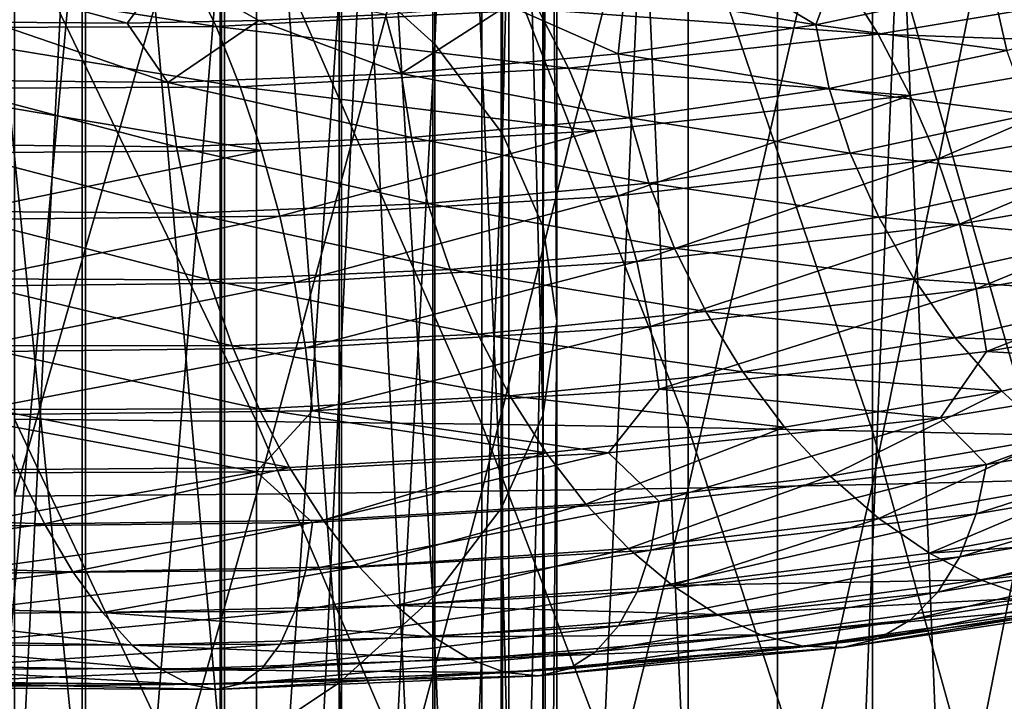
# Model space of a CAD drawing. Header units: metres. Extents: x -44 to 117, y -432 to 89.
# Tile 797 of 1056: x 5.67 to 10.86, y -114.07 to -110.47. Entities that reach past the tile are written whole.
import ezdxf

# ---------------------------------------------------------------- set-up
doc = ezdxf.new("R2010")
doc.units = ezdxf.units.M
doc.layers.add('solid_125568', color=7, linetype='CONTINUOUS')

msp = doc.modelspace()

# ---------------------------------------------------------------- linework, layer by layer
at = {"layer": 'solid_125568'}
for points in [[(5.119228, -93.5, 324.369781), (6.725083, -93.5, 325.034912), (5.119326, -125.699997, 324.369812)], [(6.725101, -93.5, 352.965057), (5.119241, -93.5, 353.630219), (5.119326, -125.699997, 353.630188)], [(6.725083, -93.5, 325.034912), (6.725198, -125.699997, 325.034973), (5.119326, -125.699997, 324.369812)], [(6.725101, -93.5, 352.965057), (5.119326, -125.699997, 353.630188), (6.725198, -125.699997, 352.965027)], [(6.725083, -93.5, 325.034912), (8.24653, -93.5, 325.875793), (6.725198, -125.699997, 325.034973)], [(6.725101, -93.5, 352.965057), (6.725198, -125.699997, 352.965027), (8.246497, -125.699997, 352.124237)], [(8.246551, -93.5, 352.124207), (6.725101, -93.5, 352.965057), (8.246497, -125.699997, 352.124237)], [(8.24653, -93.5, 325.875793), (8.246497, -125.699997, 325.875763), (6.725198, -125.699997, 325.034973)], [(9.664206, -93.5, 326.881714), (9.664092, -125.699997, 326.881622), (8.246497, -125.699997, 325.875763)], [(8.24653, -93.5, 325.875793), (9.664206, -93.5, 326.881714), (8.246497, -125.699997, 325.875763)], [(8.246551, -93.5, 352.124207), (8.246497, -125.699997, 352.124237), (9.664092, -125.699997, 351.118378)], [(9.664222, -93.5, 351.118286), (8.246551, -93.5, 352.124207), (9.664092, -125.699997, 351.118378)], [(10.960142, -93.5, 328.039825), (10.960155, -125.699997, 328.039856), (9.664092, -125.699997, 326.881622)], [(9.664206, -93.5, 326.881714), (10.960142, -93.5, 328.039825), (9.664092, -125.699997, 326.881622)], [(9.664222, -93.5, 351.118286), (9.664092, -125.699997, 351.118378), (10.960155, -125.699997, 349.960144)], [(10.960155, -93.5, 349.960144), (9.664222, -93.5, 351.118286), (10.960155, -125.699997, 349.960144)], [(7.365107, -110.153282, 929.419922), (7.856378, -110.601089, 928.527222), (7.856378, -101.466164, 923.762329)], [(7.856378, -101.466164, 923.762329), (7.856378, -110.601089, 928.527222), (8.212955, -101.985657, 922.844849)], [(7.856378, -110.601089, 928.527222), (8.212955, -111.073837, 927.584839), (8.212955, -101.985657, 922.844849)], [(8.212955, -101.985657, 922.844849), (8.212955, -111.073837, 927.584839), (8.428726, -102.523666, 921.894714)], [(8.212955, -111.073837, 927.584839), (8.428726, -111.563431, 926.608826), (8.428726, -102.523666, 921.894714)], [(8.428726, -102.523666, 921.894714), (8.428726, -111.563431, 926.608826), (8.499991, -103.070953, 920.928162)], [(8.499991, -103.070953, 920.928162), (8.499991, -112.061455, 925.616028), (8.425529, -103.618134, 919.961792)], [(8.428726, -111.563431, 926.608826), (8.499991, -112.061455, 925.616028), (8.499991, -103.070953, 920.928162)], [(8.425529, -103.618134, 919.961792), (8.425529, -112.559402, 924.623413), (8.206614, -104.15583, 919.012207)], [(8.499991, -112.061455, 925.616028), (8.425529, -112.559402, 924.623413), (8.425529, -103.618134, 919.961792)], [(8.206614, -104.15583, 919.012207), (8.206614, -113.048706, 923.647949), (7.847002, -104.674828, 918.095642)], [(8.425529, -112.559402, 924.623413), (8.206614, -113.048706, 923.647949), (8.206614, -104.15583, 919.012207)], [(7.847002, -104.674828, 918.095642), (7.847002, -113.520996, 922.706482), (7.352857, -105.166222, 917.227783)], [(8.206614, -113.048706, 923.647949), (7.847002, -113.520996, 922.706482), (7.847002, -104.674828, 918.095642)], [(7.352857, -105.166222, 917.227783), (7.352857, -113.96817, 921.815063), (6.732651, -105.62159, 916.423584)], [(7.847002, -113.520996, 922.706482), (7.352857, -113.96817, 921.815063), (7.352857, -105.166222, 917.227783)], [(6.732651, -105.62159, 916.423584), (6.732651, -114.382553, 920.988953), (5.997018, -106.033127, 915.696777)], [(7.352857, -113.96817, 921.815063), (6.732651, -114.382553, 920.988953), (6.732651, -105.62159, 916.423584)], [(5.997018, -106.033127, 915.696777), (5.997018, -114.757057, 920.242432), (5.158569, -106.393768, 915.059875)], [(6.732651, -114.382553, 920.988953), (5.997018, -114.757057, 920.242432), (5.997018, -106.033127, 915.696777)], [(5.997018, -114.757057, 920.242432), (5.158569, -115.085243, 919.588196), (5.158569, -106.393768, 915.059875)], [(5.640489, -112.985275, 182.795959), (5.640489, -108.483894, 182.8965), (6.916417, -108.527611, 183.600327)], [(6.916417, -112.973022, 183.501038), (5.640489, -112.985275, 182.795959), (6.916417, -108.527611, 183.600327)], [(6.916417, -112.973022, 183.501038), (6.916417, -108.527611, 183.600327), (8.105368, -108.57991, 184.442307)], [(8.105368, -112.958366, 184.344513), (6.916417, -112.973022, 183.501038), (8.105368, -108.57991, 184.442307)], [(8.105368, -112.958366, 184.344513), (8.105368, -108.57991, 184.442307), (9.192389, -108.640144, 185.411865)], [(9.192389, -112.94149, 185.315796), (8.105368, -112.958366, 184.344513), (9.192389, -108.640144, 185.411865)], [(9.192389, -112.94149, 185.315796), (9.192389, -108.640144, 185.411865), (10.163809, -108.707535, 186.496796)], [(10.163809, -112.922607, 186.402649), (9.192389, -112.94149, 185.315796), (10.163809, -108.707535, 186.496796)], [(10.163809, -112.922607, 186.402649), (10.163809, -108.707535, 186.496796), (11.007415, -108.78125, 187.683456)], [(11.007415, -112.901947, 187.591415), (10.163809, -112.922607, 186.402649), (11.007415, -108.78125, 187.683456)], [(5.178002, -109.033379, 931.652466), (5.178002, -118.557037, 936.023132), (6.01434, -109.362648, 930.996033)], [(5.178002, -118.557037, 936.023132), (6.01434, -118.852905, 935.351013), (6.01434, -109.362648, 930.996033)], [(6.01434, -109.362648, 930.996033), (6.01434, -118.852905, 935.351013), (6.747565, -109.738098, 930.24762)], [(11.007415, -112.661629, 201.422165), (11.007415, -109.638863, 201.489685), (10.163809, -109.712578, 202.676346)], [(6.01434, -118.852905, 935.351013), (6.747565, -119.190285, 934.584656), (6.747565, -109.738098, 930.24762)], [(6.747565, -109.738098, 930.24762), (6.747565, -119.190285, 934.584656), (7.365107, -110.153282, 929.419922)], [(10.163809, -112.640976, 202.610931), (10.163809, -109.712578, 202.676346), (9.192389, -109.779976, 203.761276)], [(10.163809, -112.640976, 202.610931), (11.007415, -112.661629, 201.422165), (10.163809, -109.712578, 202.676346)], [(9.192389, -112.622086, 203.6978), (9.192389, -109.779976, 203.761276), (8.105368, -109.840202, 204.73082)], [(9.192389, -112.622086, 203.6978), (10.163809, -112.640976, 202.610931), (9.192389, -109.779976, 203.761276)], [(8.105368, -112.605209, 204.669067), (8.105368, -109.840202, 204.73082), (6.916417, -109.892502, 205.572815)], [(8.105368, -112.605209, 204.669067), (9.192389, -112.622086, 203.6978), (8.105368, -109.840202, 204.73082)], [(6.916417, -112.590553, 205.512543), (6.916417, -109.892502, 205.572815), (5.640489, -109.936226, 206.276627)], [(6.916417, -112.590553, 205.512543), (8.105368, -112.605209, 204.669067), (6.916417, -109.892502, 205.572815)], [(5.640489, -112.578308, 206.217621), (6.916417, -112.590553, 205.512543), (5.640489, -109.936226, 206.276627)], [(6.747565, -119.190285, 934.584656), (7.365107, -119.563354, 933.737183), (7.365107, -110.153282, 929.419922)], [(7.365107, -110.153282, 929.419922), (7.365107, -119.563354, 933.737183), (7.856378, -110.601089, 928.527222)], [(9.865966, -110.498726, 917.640747), (9.993856, -110.153069, 917.672424), (9.443071, -110.247826, 917.077942)], [(9.865966, -110.498726, 917.640747), (10.796529, -110.300858, 918.780151), (9.993856, -110.153069, 917.672424)], [(4.825705, -110.217049, 909.231018), (6.703054, -110.508156, 909.69165), (4.928449, -110.513641, 908.987549)], [(4.825705, -110.217049, 909.231018), (6.563092, -110.217735, 909.92395), (6.703054, -110.508156, 909.69165)], [(5.144374, -110.192398, 913.811401), (5.51827, -110.4851, 914.186462), (6.235031, -110.489479, 914.580261)], [(5.144374, -110.192398, 913.811401), (6.235031, -110.489479, 914.580261), (6.4486, -110.202606, 914.516846)], [(6.4486, -110.202606, 914.516846), (6.235031, -110.489479, 914.580261), (6.928427, -110.475327, 915.01001)], [(6.4486, -110.202606, 914.516846), (6.928427, -110.475327, 915.01001), (7.59728, -110.443268, 915.475403)], [(6.563092, -110.217735, 909.92395), (8.401609, -110.417252, 910.559082), (6.703054, -110.508156, 909.69165)], [(8.401609, -110.417252, 910.559082), (10.004281, -110.245796, 911.58313), (10.19448, -110.547661, 911.429016)], [(9.865966, -110.498726, 917.640747), (9.443071, -110.247826, 917.077942), (8.858376, -110.328484, 916.512146)], [(10.004281, -110.245796, 911.58313), (11.711665, -110.292297, 912.619446), (10.19448, -110.547661, 911.429016)], [(10.872427, -110.634644, 918.88623), (10.796529, -110.300858, 918.780151), (9.865966, -110.498726, 917.640747)], [(10.19448, -110.547661, 911.429016), (11.711665, -110.292297, 912.619446), (11.905217, -110.607735, 912.529846)], [(10.872427, -110.634644, 918.88623), (11.685678, -110.396645, 920.117615), (10.796529, -110.300858, 918.780151)], [(8.822832, -110.651909, 916.596436), (8.858376, -110.328484, 916.512146), (8.241506, -110.394035, 915.976624)], [(8.822832, -110.651909, 916.596436), (9.865966, -110.498726, 917.640747), (8.858376, -110.328484, 916.512146)], [(6.703054, -110.508156, 909.69165), (8.401609, -110.417252, 910.559082), (8.561157, -110.727287, 910.38855)], [(7.679585, -110.754883, 915.656494), (8.241506, -110.394035, 915.976624), (7.59728, -110.443268, 915.475403)], [(7.679585, -110.754883, 915.656494), (8.822832, -110.651909, 916.596436), (8.241506, -110.394035, 915.976624)], [(8.401609, -110.417252, 910.559082), (10.19448, -110.547661, 911.429016), (8.561157, -110.727287, 910.38855)], [(6.448851, -110.802193, 914.830139), (6.928427, -110.475327, 915.01001), (6.235031, -110.489479, 914.580261)], [(6.448851, -110.802193, 914.830139), (7.679585, -110.754883, 915.656494), (6.928427, -110.475327, 915.01001)], [(7.679585, -110.754883, 915.656494), (7.59728, -110.443268, 915.475403), (6.928427, -110.475327, 915.01001)], [(4.928449, -110.513641, 908.987549), (6.703054, -110.508156, 909.69165), (6.83013, -110.824974, 909.507751)], [(4.928449, -110.513641, 908.987549), (6.83013, -110.824974, 909.507751), (5.021611, -110.835808, 908.793579)], [(5.144521, -110.789246, 914.124573), (6.448851, -110.802193, 914.830139), (5.51827, -110.4851, 914.186462)], [(6.448851, -110.802193, 914.830139), (6.235031, -110.489479, 914.580261), (5.51827, -110.4851, 914.186462)], [(6.703054, -110.508156, 909.69165), (8.561157, -110.727287, 910.38855), (6.83013, -110.824974, 909.507751)], [(9.935314, -110.834061, 917.739563), (9.865966, -110.498726, 917.640747), (8.822832, -110.651909, 916.596436)], [(9.935314, -110.834061, 917.739563), (10.872427, -110.634644, 918.88623), (9.865966, -110.498726, 917.640747)], [(8.561157, -110.727287, 910.38855), (10.19448, -110.547661, 911.429016), (10.362809, -110.870979, 911.322205)], [(10.19448, -110.547661, 911.429016), (11.905217, -110.607735, 912.529846), (10.362809, -110.870979, 911.322205)], [(7.365107, -119.563354, 933.737183), (7.856378, -119.965752, 932.82312), (7.856378, -110.601089, 928.527222)], [(7.856378, -110.601089, 928.527222), (7.856378, -119.965752, 932.82312), (8.212955, -111.073837, 927.584839)], [(10.994767, -110.971519, 918.95459), (10.872427, -110.634644, 918.88623), (9.935314, -110.834061, 917.739563)], [(10.362809, -110.870979, 911.322205), (11.905217, -110.607735, 912.529846), (10.506797, -111.207901, 911.263123)], [(11.905217, -110.607735, 912.529846), (12.070738, -110.9384, 912.485657), (10.506797, -111.207901, 911.263123)], [(8.884837, -110.988663, 916.688782), (8.822832, -110.651909, 916.596436), (7.679585, -110.754883, 915.656494)], [(8.884837, -110.988663, 916.688782), (9.935314, -110.834061, 917.739563), (8.822832, -110.651909, 916.596436)], [(6.83013, -110.824974, 909.507751), (8.561157, -110.727287, 910.38855), (8.702345, -111.057426, 910.267151)], [(8.561157, -110.727287, 910.38855), (10.362809, -110.870979, 911.322205), (8.702345, -111.057426, 910.267151)], [(6.494151, -111.141258, 914.912109), (6.448851, -110.802193, 914.830139), (5.144521, -110.789246, 914.124573)], [(5.180643, -111.129166, 914.20282), (6.494151, -111.141258, 914.912109), (5.144521, -110.789246, 914.124573)], [(7.733545, -111.092888, 915.743225), (7.679585, -110.754883, 915.656494), (6.448851, -110.802193, 914.830139)], [(7.733545, -111.092888, 915.743225), (8.884837, -110.988663, 916.688782), (7.679585, -110.754883, 915.656494)], [(5.021611, -110.835808, 908.793579), (6.83013, -110.824974, 909.507751), (6.942566, -111.160797, 909.374512)], [(5.021611, -110.835808, 908.793579), (6.942566, -111.160797, 909.374512), (5.104022, -111.176071, 908.651367)], [(6.494151, -111.141258, 914.912109), (7.733545, -111.092888, 915.743225), (6.448851, -110.802193, 914.830139)], [(6.83013, -110.824974, 909.507751), (8.702345, -111.057426, 910.267151), (6.942566, -111.160797, 909.374512)], [(10.047151, -111.174789, 917.79657), (9.935314, -110.834061, 917.739563), (8.884837, -110.988663, 916.688782)], [(10.047151, -111.174789, 917.79657), (10.994767, -110.971519, 918.95459), (9.935314, -110.834061, 917.739563)], [(8.702345, -111.057426, 910.267151), (10.362809, -110.870979, 911.322205), (8.823159, -111.399757, 910.195496)], [(10.362809, -110.870979, 911.322205), (10.506797, -111.207901, 911.263123), (8.823159, -111.399757, 910.195496)], [(10.506797, -111.207901, 911.263123), (12.070738, -110.9384, 912.485657), (10.623705, -111.550591, 911.252136)], [(12.070738, -110.9384, 912.485657), (12.20508, -111.276566, 912.486816), (10.623705, -111.550591, 911.252136)], [(8.984894, -111.332909, 916.735535), (8.884837, -110.988663, 916.688782), (7.733545, -111.092888, 915.743225)], [(8.984894, -111.332909, 916.735535), (10.047151, -111.174789, 917.79657), (8.884837, -110.988663, 916.688782)], [(11.159596, -111.303566, 918.984558), (10.994767, -110.971519, 918.95459), (10.047151, -111.174789, 917.79657)], [(7.820685, -111.440277, 915.781006), (7.733545, -111.092888, 915.743225), (6.494151, -111.141258, 914.912109)], [(6.942566, -111.160797, 909.374512), (8.702345, -111.057426, 910.267151), (7.038829, -111.507614, 909.292664)], [(8.702345, -111.057426, 910.267151), (8.823159, -111.399757, 910.195496), (7.038829, -111.507614, 909.292664)], [(7.820685, -111.440277, 915.781006), (8.984894, -111.332909, 916.735535), (7.733545, -111.092888, 915.743225)], [(7.856378, -119.965752, 932.82312), (8.212955, -120.390549, 931.858154), (8.212955, -111.073837, 927.584839)], [(8.212955, -111.073837, 927.584839), (8.212955, -120.390549, 931.858154), (8.428726, -111.563431, 926.608826)], [(6.567382, -111.491348, 914.942261), (6.494151, -111.141258, 914.912109), (5.180643, -111.129166, 914.20282)], [(5.23913, -111.481499, 914.226868), (6.567382, -111.491348, 914.942261), (5.180643, -111.129166, 914.20282)], [(6.567382, -111.491348, 914.942261), (7.820685, -111.440277, 915.781006), (6.494151, -111.141258, 914.912109)], [(5.104022, -111.176071, 908.651367), (6.942566, -111.160797, 909.374512), (5.174641, -111.526413, 908.561829)], [(6.942566, -111.160797, 909.374512), (7.038829, -111.507614, 909.292664), (5.174641, -111.526413, 908.561829)], [(8.823159, -111.399757, 910.195496), (10.506797, -111.207901, 911.263123), (8.921302, -111.746368, 910.174194)], [(10.506797, -111.207901, 911.263123), (10.623705, -111.550591, 911.252136), (8.921302, -111.746368, 910.174194)], [(10.197842, -111.512848, 917.811279), (10.047151, -111.174789, 917.79657), (8.984894, -111.332909, 916.735535)], [(10.197842, -111.512848, 917.811279), (11.159596, -111.303566, 918.984558), (10.047151, -111.174789, 917.79657)], [(11.362932, -111.622887, 918.975159), (11.159596, -111.303566, 918.984558), (10.197842, -111.512848, 917.811279)], [(10.623705, -111.550591, 911.252136), (12.20508, -111.276566, 912.486816), (10.710694, -111.891243, 911.289368)], [(12.20508, -111.276566, 912.486816), (12.305003, -111.61451, 912.533264), (10.710694, -111.891243, 911.289368)], [(9.119727, -111.676445, 916.736511), (8.984894, -111.332909, 916.735535), (7.820685, -111.440277, 915.781006)], [(9.119727, -111.676445, 916.736511), (10.197842, -111.512848, 917.811279), (8.984894, -111.332909, 916.735535)], [(7.038829, -111.507614, 909.292664), (8.823159, -111.399757, 910.195496), (7.117085, -111.857475, 909.263)], [(8.823159, -111.399757, 910.195496), (8.921302, -111.746368, 910.174194), (7.117085, -111.857475, 909.263)], [(7.938131, -111.788696, 915.769958), (7.820685, -111.440277, 915.781006), (6.567382, -111.491348, 914.942261)], [(7.938131, -111.788696, 915.769958), (9.119727, -111.676445, 916.736511), (7.820685, -111.440277, 915.781006)], [(5.174641, -111.526413, 908.561829), (7.038829, -111.507614, 909.292664), (5.232123, -111.878807, 908.525879)], [(7.038829, -111.507614, 909.292664), (7.117085, -111.857475, 909.263), (5.232123, -111.878807, 908.525879)], [(6.666102, -111.844002, 914.921082), (6.567382, -111.491348, 914.942261), (5.23913, -111.481499, 914.226868)], [(5.317998, -111.837662, 914.197388), (6.666102, -111.844002, 914.921082), (5.23913, -111.481499, 914.226868)], [(6.666102, -111.844002, 914.921082), (7.938131, -111.788696, 915.769958), (6.567382, -111.491348, 914.942261)], [(10.383722, -111.840149, 917.783203), (10.197842, -111.512848, 917.811279), (9.119727, -111.676445, 916.736511)], [(10.383722, -111.840149, 917.783203), (11.362932, -111.622887, 918.975159), (10.197842, -111.512848, 917.811279)], [(8.212955, -120.390549, 931.858154), (8.428726, -120.83049, 930.858765), (8.428726, -111.563431, 926.608826)], [(8.428726, -111.563431, 926.608826), (8.428726, -120.83049, 930.858765), (8.499991, -112.061455, 925.616028)], [(8.921302, -111.746368, 910.174194), (10.623705, -111.550591, 911.252136), (8.994367, -112.089355, 910.203613)], [(10.623705, -111.550591, 911.252136), (10.710694, -111.891243, 911.289368), (8.994367, -112.089355, 910.203613)], [(11.60083, -111.92157, 918.925659), (11.362932, -111.622887, 918.975159), (10.383722, -111.840149, 917.783203)], [(10.710694, -111.891243, 911.289368), (12.305003, -111.61451, 912.533264), (10.764936, -112.222046, 911.375061)], [(12.305003, -111.61451, 912.533264), (12.367276, -111.944534, 912.624878), (10.764936, -112.222046, 911.375061)], [(9.28603, -112.01104, 916.691589), (9.119727, -111.676445, 916.736511), (7.938131, -111.788696, 915.769958)], [(9.28603, -112.01104, 916.691589), (10.383722, -111.840149, 917.783203), (9.119727, -111.676445, 916.736511)], [(7.117085, -111.857475, 909.263), (8.921302, -111.746368, 910.174194), (7.175392, -112.202393, 909.286194)], [(8.921302, -111.746368, 910.174194), (8.994367, -112.089355, 910.203613), (7.175392, -112.202393, 909.286194)], [(8.08297, -112.129807, 915.710266), (7.938131, -111.788696, 915.769958), (6.666102, -111.844002, 914.921082)], [(8.08297, -112.129807, 915.710266), (9.28603, -112.01104, 916.691589), (7.938131, -111.788696, 915.769958)], [(5.232123, -111.878807, 908.525879), (7.117085, -111.857475, 909.263), (5.27501, -112.225227, 908.544373)], [(7.117085, -111.857475, 909.263), (7.175392, -112.202393, 909.286194), (5.27501, -112.225227, 908.544373)], [(6.787826, -112.190742, 914.848816), (6.666102, -111.844002, 914.921082), (5.317998, -111.837662, 914.197388)], [(5.415217, -112.189102, 914.11499), (6.787826, -112.190742, 914.848816), (5.317998, -111.837662, 914.197388)], [(6.787826, -112.190742, 914.848816), (8.08297, -112.129807, 915.710266), (6.666102, -111.844002, 914.921082)], [(10.601166, -112.148643, 917.711914), (10.383722, -111.840149, 917.783203), (9.28603, -112.01104, 916.691589)], [(10.601166, -112.148643, 917.711914), (11.60083, -111.92157, 918.925659), (10.383722, -111.840149, 917.783203)], [(8.994367, -112.089355, 910.203613), (10.710694, -111.891243, 911.289368), (9.03996, -112.42083, 910.284302)], [(10.710694, -111.891243, 911.289368), (10.764936, -112.222046, 911.375061), (9.03996, -112.42083, 910.284302)], [(11.869521, -112.191666, 918.83551), (11.60083, -111.92157, 918.925659), (10.601166, -112.148643, 917.711914)], [(10.764936, -112.222046, 911.375061), (12.367276, -111.944534, 912.624878), (12.156912, -112.304535, 912.564331)], [(9.480537, -112.328491, 916.600647), (9.28603, -112.01104, 916.691589), (8.08297, -112.129807, 915.710266)], [(9.480537, -112.328491, 916.600647), (10.601166, -112.148643, 917.711914), (9.28603, -112.01104, 916.691589)], [(7.175392, -112.202393, 909.286194), (8.994367, -112.089355, 910.203613), (7.211816, -112.534409, 909.362854)], [(8.994367, -112.089355, 910.203613), (9.03996, -112.42083, 910.284302), (7.211816, -112.534409, 909.362854)], [(8.499991, -112.061455, 925.616028), (8.499991, -121.278008, 929.842224), (8.425529, -112.559402, 924.623413)], [(8.428726, -120.83049, 930.858765), (8.499991, -121.278008, 929.842224), (8.499991, -112.061455, 925.616028)], [(8.252334, -112.455246, 915.602051), (8.08297, -112.129807, 915.710266), (6.787826, -112.190742, 914.848816)], [(8.252334, -112.455246, 915.602051), (9.480537, -112.328491, 916.600647), (8.08297, -112.129807, 915.710266)], [(6.930118, -112.523117, 914.725891), (6.787826, -112.190742, 914.848816), (5.415217, -112.189102, 914.11499)], [(5.528812, -112.527237, 913.980164), (6.930118, -112.523117, 914.725891), (5.415217, -112.189102, 914.11499)], [(6.930118, -112.523117, 914.725891), (8.252334, -112.455246, 915.602051), (6.787826, -112.190742, 914.848816)], [(10.846746, -112.430206, 917.597168), (10.601166, -112.148643, 917.711914), (9.480537, -112.328491, 916.600647)], [(10.846746, -112.430206, 917.597168), (11.869521, -112.191666, 918.83551), (10.601166, -112.148643, 917.711914)], [(11.116525, -112.677612, 917.43988), (11.869521, -112.191666, 918.83551), (10.846746, -112.430206, 917.597168)], [(5.27501, -112.225227, 908.544373), (7.175392, -112.202393, 909.286194), (5.301851, -112.55764, 908.618164)], [(7.175392, -112.202393, 909.286194), (7.211816, -112.534409, 909.362854), (5.301851, -112.55764, 908.618164)], [(9.03996, -112.42083, 910.284302), (10.764936, -112.222046, 911.375061), (10.522512, -112.571045, 911.328552)], [(10.764936, -112.222046, 911.375061), (12.156912, -112.304535, 912.564331), (10.522512, -112.571045, 911.328552)], [(9.700206, -112.620529, 916.463745), (9.480537, -112.328491, 916.600647), (8.252334, -112.455246, 915.602051)], [(9.700206, -112.620529, 916.463745), (10.846746, -112.430206, 917.597168), (9.480537, -112.328491, 916.600647)], [(10.522512, -112.571045, 911.328552), (12.156912, -112.304535, 912.564331), (10.765266, -112.818138, 911.68512)], [(12.156912, -112.304535, 912.564331), (12.367714, -112.544846, 912.935852), (10.765266, -112.818138, 911.68512)], [(8.443598, -112.756645, 915.445679), (8.252334, -112.455246, 915.602051), (6.930118, -112.523117, 914.725891)], [(7.211816, -112.534409, 909.362854), (9.03996, -112.42083, 910.284302), (8.771886, -112.756462, 910.258911)], [(8.443598, -112.756645, 915.445679), (9.700206, -112.620529, 916.463745), (8.252334, -112.455246, 915.602051)], [(9.03996, -112.42083, 910.284302), (10.522512, -112.571045, 911.328552), (8.771886, -112.756462, 910.258911)], [(9.941549, -112.879784, 916.282166), (10.846746, -112.430206, 917.597168), (9.700206, -112.620529, 916.463745)], [(9.941549, -112.879784, 916.282166), (11.116525, -112.677612, 917.43988), (10.846746, -112.430206, 917.597168)], [(5.301851, -112.55764, 908.618164), (6.916054, -112.855591, 909.359314), (4.980058, -112.862671, 908.639648)], [(5.301851, -112.55764, 908.618164), (7.211816, -112.534409, 909.362854), (6.916054, -112.855591, 909.359314)], [(7.090797, -112.832634, 914.552979), (6.930118, -112.523117, 914.725891), (5.528812, -112.527237, 913.980164)], [(5.657073, -112.843521, 913.793762), (7.090797, -112.832634, 914.552979), (5.528812, -112.527237, 913.980164)], [(7.211816, -112.534409, 909.362854), (8.771886, -112.756462, 910.258911), (6.916054, -112.855591, 909.359314)], [(7.090797, -112.832634, 914.552979), (8.443598, -112.756645, 915.445679), (6.930118, -112.523117, 914.725891)], [(8.425529, -112.559402, 924.623413), (8.425529, -121.725449, 928.825806), (8.206614, -113.048706, 923.647949)], [(8.499991, -121.278008, 929.842224), (8.425529, -121.725449, 928.825806), (8.425529, -112.559402, 924.623413)], [(12.367714, -112.544846, 912.935852), (12.306157, -112.809853, 913.152771), (10.711662, -113.077972, 911.906982)], [(10.765266, -112.818138, 911.68512), (12.367714, -112.544846, 912.935852), (10.711662, -113.077972, 911.906982)], [(6.916417, -115.284889, 205.666504), (6.916417, -112.590553, 205.512543), (5.640489, -112.578308, 206.217621)], [(5.640489, -115.216743, 206.368393), (6.916417, -115.284889, 205.666504), (5.640489, -112.578308, 206.217621)], [(8.105368, -115.366409, 204.826843), (8.105368, -112.605209, 204.669067), (6.916417, -112.590553, 205.512543)], [(6.916417, -115.284889, 205.666504), (8.105368, -115.366409, 204.826843), (6.916417, -112.590553, 205.512543)], [(9.192389, -115.460281, 203.85997), (9.192389, -112.622086, 203.6978), (8.105368, -112.605209, 204.669067)], [(8.105368, -115.366409, 204.826843), (9.192389, -115.460281, 203.85997), (8.105368, -112.605209, 204.669067)], [(8.771886, -112.756462, 910.258911), (10.522512, -112.571045, 911.328552), (9.040177, -113.013229, 910.593811)], [(10.522512, -112.571045, 911.328552), (10.765266, -112.818138, 911.68512), (9.040177, -113.013229, 910.593811)], [(8.653767, -113.026482, 915.242676), (9.700206, -112.620529, 916.463745), (8.443598, -112.756645, 915.445679)], [(8.653767, -113.026482, 915.242676), (9.941549, -112.879784, 916.282166), (9.700206, -112.620529, 916.463745)], [(10.163809, -115.565331, 202.778046), (10.163809, -112.640976, 202.610931), (9.192389, -112.622086, 203.6978)], [(9.192389, -115.460281, 203.85997), (10.163809, -115.565331, 202.778046), (9.192389, -112.622086, 203.6978)], [(11.007415, -115.680222, 201.59465), (11.007415, -112.661629, 201.422165), (10.163809, -112.640976, 202.610931)], [(10.163809, -115.565331, 202.778046), (11.007415, -115.680222, 201.59465), (10.163809, -112.640976, 202.610931)], [(10.198785, -113.102364, 916.061523), (11.116525, -112.677612, 917.43988), (9.941549, -112.879784, 916.282166)], [(10.198785, -113.102364, 916.061523), (11.404036, -112.887268, 917.245056), (11.116525, -112.677612, 917.43988)], [(6.916054, -112.855591, 909.359314), (8.771886, -112.756462, 910.258911), (7.211919, -113.12368, 909.672058)], [(7.267397, -113.111649, 914.331787), (8.443598, -112.756645, 915.445679), (7.090797, -112.832634, 914.552979)], [(8.771886, -112.756462, 910.258911), (9.040177, -113.013229, 910.593811), (7.211919, -113.12368, 909.672058)], [(7.267397, -113.111649, 914.331787), (8.653767, -113.026482, 915.242676), (8.443598, -112.756645, 915.445679)], [(10.765266, -112.818138, 911.68512), (10.711662, -113.077972, 911.906982), (8.995138, -113.268555, 910.819885)], [(9.040177, -113.013229, 910.593811), (10.765266, -112.818138, 911.68512), (8.995138, -113.268555, 910.819885)], [(12.306157, -112.809853, 913.152771), (12.207053, -113.042519, 913.402405), (10.625434, -113.303764, 912.164856)], [(10.711662, -113.077972, 911.906982), (12.306157, -112.809853, 913.152771), (10.625434, -113.303764, 912.164856)], [(4.262999, -113.078087, 912.926514), (5.798089, -113.130203, 913.557739), (5.657073, -112.843521, 913.793762)], [(4.980058, -112.862671, 908.639648), (6.916054, -112.855591, 909.359314), (5.301839, -113.144371, 908.927307)], [(6.916054, -112.855591, 909.359314), (7.211919, -113.12368, 909.672058), (5.301839, -113.144371, 908.927307)], [(5.798089, -113.130203, 913.557739), (7.090797, -112.832634, 914.552979), (5.657073, -112.843521, 913.793762)], [(5.798089, -113.130203, 913.557739), (7.267397, -113.111649, 914.331787), (7.090797, -112.832634, 914.552979)], [(8.877807, -113.26062, 914.999268), (9.941549, -112.879784, 916.282166), (8.653767, -113.026482, 915.242676)], [(8.877807, -113.26062, 914.999268), (10.198785, -113.102364, 916.061523), (9.941549, -112.879784, 916.282166)], [(9.192389, -117.2369, 185.561234), (9.192389, -112.94149, 185.315796), (10.163809, -112.922607, 186.402649)], [(10.163809, -117.131859, 186.643173), (9.192389, -117.2369, 185.561234), (10.163809, -112.922607, 186.402649)], [(10.163809, -117.131859, 186.643173), (10.163809, -112.922607, 186.402649), (11.007415, -112.901947, 187.591415)], [(11.007415, -117.01696, 187.826553), (10.163809, -117.131859, 186.643173), (11.007415, -112.901947, 187.591415)], [(10.465301, -113.285316, 915.808167), (11.404036, -112.887268, 917.245056), (10.198785, -113.102364, 916.061523)], [(10.465301, -113.285316, 915.808167), (11.70195, -113.056519, 917.018494), (11.404036, -112.887268, 917.245056)], [(5.640489, -117.480446, 183.052826), (5.640489, -112.985275, 182.795959), (6.916417, -112.973022, 183.501038)], [(6.916417, -117.4123, 183.754715), (5.640489, -117.480446, 183.052826), (6.916417, -112.973022, 183.501038)], [(6.916417, -117.4123, 183.754715), (6.916417, -112.973022, 183.501038), (8.105368, -112.958366, 184.344513)], [(8.105368, -117.33078, 184.59436), (6.916417, -117.4123, 183.754715), (8.105368, -112.958366, 184.344513)], [(8.105368, -117.33078, 184.59436), (8.105368, -112.958366, 184.344513), (9.192389, -112.94149, 185.315796)], [(9.192389, -117.2369, 185.561234), (8.105368, -117.33078, 184.59436), (9.192389, -112.94149, 185.315796)], [(9.040177, -113.013229, 910.593811), (8.995138, -113.268555, 910.819885), (7.175958, -113.375221, 909.901733)], [(7.211919, -113.12368, 909.672058), (9.040177, -113.013229, 910.593811), (7.175958, -113.375221, 909.901733)], [(7.45569, -113.35582, 914.068909), (8.653767, -113.026482, 915.242676), (7.267397, -113.111649, 914.331787)], [(7.45569, -113.35582, 914.068909), (8.877807, -113.26062, 914.999268), (8.653767, -113.026482, 915.242676)], [(4.373792, -113.337265, 912.635742), (5.798089, -113.130203, 913.557739), (4.262999, -113.078087, 912.926514)], [(8.206614, -113.048706, 923.647949), (8.206614, -122.165131, 927.827026), (7.847002, -113.520996, 922.706482)], [(8.425529, -121.725449, 928.825806), (8.206614, -122.165131, 927.827026), (8.206614, -113.048706, 923.647949)], [(10.711662, -113.077972, 911.906982), (10.625434, -113.303764, 912.164856), (8.922766, -113.488373, 911.084839)], [(8.995138, -113.268555, 910.819885), (10.711662, -113.077972, 911.906982), (8.922766, -113.488373, 911.084839)], [(12.002953, -113.182732, 916.765869), (11.70195, -113.056519, 917.018494), (10.465301, -113.285316, 915.808167)], [(12.207053, -113.042519, 913.402405), (12.07344, -113.238419, 913.678345), (10.5092, -113.491295, 912.452087)], [(10.625434, -113.303764, 912.164856), (12.207053, -113.042519, 913.402405), (10.5092, -113.491295, 912.452087)], [(4.373792, -113.337265, 912.635742), (5.948485, -113.382759, 913.278992), (5.798089, -113.130203, 913.557739)], [(7.211919, -113.12368, 909.672058), (7.175958, -113.375221, 909.901733), (5.275364, -113.392891, 909.159851)], [(5.301839, -113.144371, 908.927307), (7.211919, -113.12368, 909.672058), (5.275364, -113.392891, 909.159851)], [(5.948485, -113.382759, 913.278992), (7.267397, -113.111649, 914.331787), (5.798089, -113.130203, 913.557739)], [(5.948485, -113.382759, 913.278992), (7.45569, -113.35582, 914.068909), (7.267397, -113.111649, 914.331787)], [(9.109899, -113.455818, 914.72229), (10.198785, -113.102364, 916.061523), (8.877807, -113.26062, 914.999268)], [(9.109899, -113.455818, 914.72229), (10.465301, -113.285316, 915.808167), (10.198785, -113.102364, 916.061523)], [(10.734497, -113.425682, 915.528564), (12.002953, -113.182732, 916.765869), (10.465301, -113.285316, 915.808167)], [(12.299962, -113.263214, 916.493225), (12.002953, -113.182732, 916.765869), (10.734497, -113.425682, 915.528564)], [(8.995138, -113.268555, 910.819885), (8.922766, -113.488373, 911.084839), (7.118269, -113.590034, 910.172546)], [(7.175958, -113.375221, 909.901733), (8.995138, -113.268555, 910.819885), (7.118269, -113.590034, 910.172546)], [(7.650715, -113.561653, 913.771912), (8.877807, -113.26062, 914.999268), (7.45569, -113.35582, 914.068909)], [(7.650715, -113.561653, 913.771912), (9.109899, -113.455818, 914.72229), (8.877807, -113.26062, 914.999268)], [(10.734497, -113.425682, 915.528564), (10.465301, -113.285316, 915.808167), (9.109899, -113.455818, 914.72229)], [(12.07344, -113.238419, 913.678345), (11.908326, -113.39312, 913.974121), (10.365553, -113.63633, 912.762024)], [(10.5092, -113.491295, 912.452087), (12.07344, -113.238419, 913.678345), (10.365553, -113.63633, 912.762024)], [(11.000035, -113.52047, 915.22937), (12.299962, -113.263214, 916.493225), (10.734497, -113.425682, 915.528564)], [(4.488462, -113.559013, 912.309753), (5.948485, -113.382759, 913.278992), (4.373792, -113.337265, 912.635742)], [(10.625434, -113.303764, 912.164856), (10.5092, -113.491295, 912.452087), (8.825236, -113.668625, 911.381836)], [(8.922766, -113.488373, 911.084839), (10.625434, -113.303764, 912.164856), (8.825236, -113.668625, 911.381836)], [(4.488462, -113.559013, 912.309753), (6.104216, -113.597473, 912.965576), (5.948485, -113.382759, 913.278992)], [(7.175958, -113.375221, 909.901733), (7.118269, -113.590034, 910.172546), (5.233013, -113.603722, 909.435303)], [(5.275364, -113.392891, 909.159851), (7.175958, -113.375221, 909.901733), (5.233013, -113.603722, 909.435303)], [(6.104216, -113.597473, 912.965576), (7.45569, -113.35582, 914.068909), (5.948485, -113.382759, 913.278992)], [(6.104216, -113.597473, 912.965576), (7.650715, -113.561653, 913.771912), (7.45569, -113.35582, 914.068909)], [(9.344235, -113.608833, 914.418945), (10.734497, -113.425682, 915.528564), (9.109899, -113.455818, 914.72229)], [(11.000035, -113.52047, 915.22937), (10.734497, -113.425682, 915.528564), (9.344235, -113.608833, 914.418945)], [(11.908326, -113.39312, 913.974121), (11.714775, -113.502174, 914.283447), (10.19714, -113.734634, 913.088074)], [(10.365553, -113.63633, 912.762024), (11.908326, -113.39312, 913.974121), (10.19714, -113.734634, 913.088074)], [(8.922766, -113.488373, 911.084839), (8.825236, -113.668625, 911.381836), (7.040556, -113.764206, 910.477478)], [(7.118269, -113.590034, 910.172546), (8.922766, -113.488373, 911.084839), (7.040556, -113.764206, 910.477478)], [(9.344235, -113.608833, 914.418945), (9.109899, -113.455818, 914.72229), (7.650715, -113.561653, 913.771912)], [(10.5092, -113.491295, 912.452087), (10.365553, -113.63633, 912.762024), (8.704693, -113.805275, 911.703857)], [(8.825236, -113.668625, 911.381836), (10.5092, -113.491295, 912.452087), (8.704693, -113.805275, 911.703857)], [(7.847002, -113.520996, 922.706482), (7.847002, -122.589516, 926.862976), (7.352857, -113.96817, 921.815063)], [(8.206614, -122.165131, 927.827026), (7.847002, -122.589516, 926.862976), (7.847002, -113.520996, 922.706482)], [(9.57529, -113.716393, 914.096375), (11.000035, -113.52047, 915.22937), (9.344235, -113.608833, 914.418945)], [(11.255873, -113.566628, 914.917542), (11.000035, -113.52047, 915.22937), (9.57529, -113.716393, 914.096375)], [(11.714775, -113.502174, 914.283447), (11.496024, -113.561104, 914.599976), (10.006796, -113.781944, 913.423584)], [(10.19714, -113.734634, 913.088074), (11.714775, -113.502174, 914.283447), (10.006796, -113.781944, 913.423584)], [(6.261247, -113.770645, 912.625427), (6.104216, -113.597473, 912.965576), (4.488462, -113.559013, 912.309753)], [(4.603936, -113.739441, 911.95697), (6.261247, -113.770645, 912.625427), (4.488462, -113.559013, 912.309753)], [(7.118269, -113.590034, 910.172546), (7.040556, -113.764206, 910.477478), (5.175999, -113.773064, 909.746399)], [(5.233013, -113.603722, 909.435303), (7.118269, -113.590034, 910.172546), (5.175999, -113.773064, 909.746399)], [(7.847522, -113.725647, 913.448242), (7.650715, -113.561653, 913.771912), (6.104216, -113.597473, 912.965576)], [(6.261247, -113.770645, 912.625427), (7.847522, -113.725647, 913.448242), (6.104216, -113.597473, 912.965576)], [(7.847522, -113.725647, 913.448242), (9.344235, -113.608833, 914.418945), (7.650715, -113.561653, 913.771912)], [(9.797857, -113.775208, 913.762085), (11.255873, -113.566628, 914.917542), (9.57529, -113.716393, 914.096375)], [(11.496024, -113.561104, 914.599976), (11.255873, -113.566628, 914.917542), (9.797857, -113.775208, 913.762085)], [(10.006796, -113.781944, 913.423584), (11.496024, -113.561104, 914.599976), (9.797857, -113.775208, 913.762085)], [(9.57529, -113.716393, 914.096375), (9.344235, -113.608833, 914.418945), (7.847522, -113.725647, 913.448242)], [(10.365553, -113.63633, 912.762024), (10.19714, -113.734634, 913.088074), (8.563334, -113.894241, 912.044128)], [(8.704693, -113.805275, 911.703857), (10.365553, -113.63633, 912.762024), (8.563334, -113.894241, 912.044128)], [(8.825236, -113.668625, 911.381836), (8.704693, -113.805275, 911.703857), (6.94449, -113.893829, 910.809448)], [(7.040556, -113.764206, 910.477478), (8.825236, -113.668625, 911.381836), (6.94449, -113.893829, 910.809448)], [(6.415857, -113.89856, 912.266663), (6.261247, -113.770645, 912.625427), (4.603936, -113.739441, 911.95697)], [(4.717463, -113.87468, 911.585754), (6.415857, -113.89856, 912.266663), (4.603936, -113.739441, 911.95697)], [(8.04146, -113.844299, 913.105774), (7.847522, -113.725647, 913.448242), (6.261247, -113.770645, 912.625427)], [(8.04146, -113.844299, 913.105774), (9.57529, -113.716393, 914.096375), (7.847522, -113.725647, 913.448242)], [(9.797857, -113.775208, 913.762085), (9.57529, -113.716393, 914.096375), (8.04146, -113.844299, 913.105774)], [(10.19714, -113.734634, 913.088074), (10.006796, -113.781944, 913.423584), (8.403566, -113.931473, 912.395935)], [(8.563334, -113.894241, 912.044128), (10.19714, -113.734634, 913.088074), (8.403566, -113.931473, 912.395935)], [(7.040556, -113.764206, 910.477478), (6.94449, -113.893829, 910.809448), (5.105501, -113.897118, 910.08606)], [(5.175999, -113.773064, 909.746399), (7.040556, -113.764206, 910.477478), (5.105501, -113.897118, 910.08606)], [(6.415857, -113.89856, 912.266663), (8.04146, -113.844299, 913.105774), (6.261247, -113.770645, 912.625427)], [(8.704693, -113.805275, 911.703857), (8.563334, -113.894241, 912.044128), (6.831802, -113.974998, 911.161499)], [(6.94449, -113.893829, 910.809448), (8.704693, -113.805275, 911.703857), (6.831802, -113.974998, 911.161499)], [(8.228223, -113.914085, 912.752319), (9.797857, -113.775208, 913.762085), (8.04146, -113.844299, 913.105774)], [(10.006796, -113.781944, 913.423584), (9.797857, -113.775208, 913.762085), (8.228223, -113.914085, 912.752319)], [(8.403566, -113.931473, 912.395935), (10.006796, -113.781944, 913.423584), (8.228223, -113.914085, 912.752319)], [(8.228223, -113.914085, 912.752319), (8.04146, -113.844299, 913.105774), (6.415857, -113.89856, 912.266663)], [(6.564683, -113.977516, 911.897583), (6.415857, -113.89856, 912.266663), (4.717463, -113.87468, 911.585754)], [(4.826665, -113.960892, 911.204712), (6.564683, -113.977516, 911.897583), (4.717463, -113.87468, 911.585754)], [(6.94449, -113.893829, 910.809448), (6.831802, -113.974998, 911.161499), (5.02276, -113.972099, 910.447083)], [(5.105501, -113.897118, 910.08606), (6.94449, -113.893829, 910.809448), (5.02276, -113.972099, 910.447083)], [(6.564683, -113.977516, 911.897583), (8.228223, -113.914085, 912.752319), (6.415857, -113.89856, 912.266663)], [(8.563334, -113.894241, 912.044128), (8.403566, -113.931473, 912.395935), (6.704433, -114.003792, 911.52655)], [(6.831802, -113.974998, 911.161499), (8.563334, -113.894241, 912.044128), (6.704433, -114.003792, 911.52655)], [(6.704433, -114.003792, 911.52655), (6.564683, -113.977516, 911.897583), (4.826665, -113.960892, 911.204712)], [(4.929235, -113.994209, 910.822388), (6.704433, -114.003792, 911.52655), (4.826665, -113.960892, 911.204712)], [(8.403566, -113.931473, 912.395935), (8.228223, -113.914085, 912.752319), (6.564683, -113.977516, 911.897583)], [(6.704433, -114.003792, 911.52655), (8.403566, -113.931473, 912.395935), (6.564683, -113.977516, 911.897583)], [(5.02276, -113.972099, 910.447083), (6.831802, -113.974998, 911.161499), (4.929235, -113.994209, 910.822388)], [(6.831802, -113.974998, 911.161499), (6.704433, -114.003792, 911.52655), (4.929235, -113.994209, 910.822388)], [(7.352857, -113.96817, 921.815063), (7.352857, -122.991341, 925.950195), (6.732651, -114.382553, 920.988953)], [(7.847002, -122.589516, 926.862976), (7.352857, -122.991341, 925.950195), (7.352857, -113.96817, 921.815063)]]:
    msp.add_3dface(points, dxfattribs=at)

doc.saveas('drawing.dxf')
